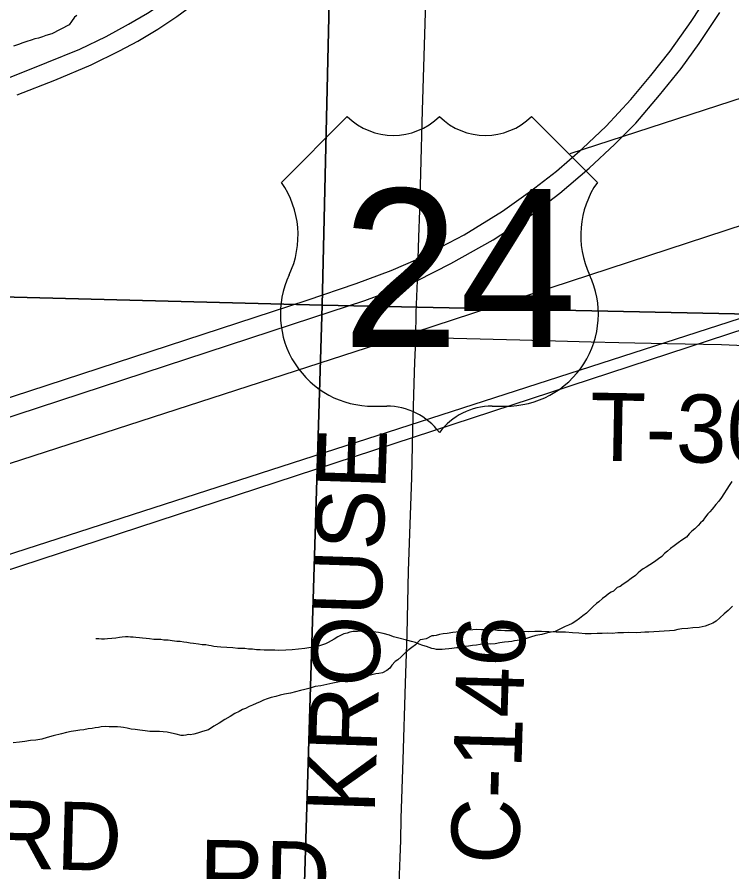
# Model space of a CAD drawing. Extents: x 2.4 to 73.1, y 4.5 to 25.6.
# Drawn here: x 46.9617 to 47.2599, y 21.8475 to 22.2043 of the extents above; entities that cross this region are included whole.
import ezdxf

# ---------------------------------------------------------------- set-up
doc = ezdxf.new("R2010")
doc.units = 0
for name, color, linetype in [('GM_X_City_Street', 7, 'Continuous'), ('GM_X_County_Road', 7, 'Continuous'), ('GM_X_County_Road_Text', 7, 'Continuous'), ('GM_X_Minor_River', 7, 'Continuous'), ('GM_X_Rail_Line', 7, 'Continuous'), ('GM_X_Section', 7, 'Continuous'), ('GM_X_Township_Road', 7, 'Continuous'), ('GM_X_Township_Road_Text', 7, 'Continuous'), ('GM_X_US_Location', 7, 'Continuous'), ('GM_X_US_Route', 7, 'Continuous'), ('GM_X_US_Shield', 7, 'Continuous')]:
    doc.layers.add(name, color=color, linetype=linetype)

msp = doc.modelspace()

# ---------------------------------------------------------------- linework, layer by layer
at = {"layer": 'GM_X_City_Street'}
msp.add_lwpolyline([(47.192496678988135, 22.147360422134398), (47.455239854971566, 22.232860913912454)], dxfattribs=at)
at = {"layer": 'GM_X_County_Road'}
msp.add_line((47.127999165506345, 22.070716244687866), (47.12824460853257, 22.080950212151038), dxfattribs=at)
for points in [[(46.57857120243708, 21.857481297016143), (47.53448069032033, 22.166199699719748), (47.593228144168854, 22.185372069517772), (47.59290500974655, 22.17528104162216), (47.647284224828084, 22.193322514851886), (47.686974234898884, 22.206486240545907), (47.727338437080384, 22.219876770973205), (47.78057430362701, 22.237849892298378), (47.8459828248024, 22.259479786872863), (47.84617234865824, 22.26928189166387), (47.88613576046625, 22.282178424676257), (47.91889440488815, 22.293254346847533)], [(47.12824460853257, 22.080950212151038), (47.12868887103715, 22.09430967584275), (47.12900578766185, 22.103369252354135), (47.12935373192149, 22.11241327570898), (47.12968307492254, 22.12360105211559), (47.130136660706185, 22.139138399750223), (47.13081707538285, 22.165242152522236), (47.131898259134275, 22.201598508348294), (47.132625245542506, 22.224595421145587)], [(47.12046193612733, 21.819437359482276), (47.12055824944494, 21.823118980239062), (47.12108640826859, 21.842692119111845), (47.12150583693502, 21.853556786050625), (47.121720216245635, 21.86070564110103), (47.12197808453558, 21.870023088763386), (47.12271440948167, 21.89425030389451), (47.12369617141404, 21.926241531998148), (47.12437966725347, 21.946743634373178), (47.125041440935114, 21.97314874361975), (47.126340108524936, 22.011968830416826), (47.12685583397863, 22.032166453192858), (47.127557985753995, 22.056079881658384), (47.12768848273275, 22.06011879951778), (47.127874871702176, 22.06632627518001), (47.127999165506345, 22.070716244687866)]]:
    msp.add_lwpolyline(points, dxfattribs=at)
at = {"layer": 'GM_X_Minor_River'}
for points in [[(46.98654800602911, 22.2049810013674), (46.9855811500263, 22.2042461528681), (46.984394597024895, 22.202376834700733), (46.98341164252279, 22.201073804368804), (46.97610008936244, 22.197272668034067), (46.973613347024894, 22.196577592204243), (46.972270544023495, 22.196041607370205), (46.97054705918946, 22.19551603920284), (46.9690195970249, 22.195175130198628), (46.9674874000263, 22.19464577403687), (46.96576391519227, 22.19411925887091), (46.96404232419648, 22.19359369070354), (46.96231410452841, 22.192878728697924), (46.960208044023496, 22.192173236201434)], [(47.25993436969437, 22.01051793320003), (47.258752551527, 22.008838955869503), (47.25558777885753, 22.003792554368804), (47.25441164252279, 22.002303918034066), (47.25323361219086, 22.00081433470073), (47.25166827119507, 21.99895543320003), (47.2506909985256, 21.997840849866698), (47.24990785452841, 21.996910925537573), (47.248536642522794, 21.995238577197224), (47.24774876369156, 21.994118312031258), (47.246776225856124, 21.993194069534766), (47.24579800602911, 21.992079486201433), (47.24443721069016, 21.990784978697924), (47.2432695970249, 21.989676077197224), (47.24210198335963, 21.988566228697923), (47.240929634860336, 21.987266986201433), (47.23899876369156, 21.98598668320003), (47.23745141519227, 21.9848872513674), (47.23589933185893, 21.983597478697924), (47.234353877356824, 21.98249804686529), (47.23299592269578, 21.981393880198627), (47.231833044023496, 21.98047437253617), (47.23066164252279, 21.97917418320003), (47.22930936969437, 21.978259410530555), (47.228146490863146, 21.9773399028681), (47.22679421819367, 21.976425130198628), (47.22563607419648, 21.975695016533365), (47.22409346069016, 21.974784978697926), (47.222936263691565, 21.974055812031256), (47.221773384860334, 21.973135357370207), (47.22080558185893, 21.97240050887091), (47.21963796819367, 21.971291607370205), (47.21789649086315, 21.970006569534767), (47.216150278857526, 21.968532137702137), (47.21460766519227, 21.9676220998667), (47.213256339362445, 21.966707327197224), (47.21210293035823, 21.966167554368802), (47.21054611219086, 21.964688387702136), (47.20958777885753, 21.964332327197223), (47.208430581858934, 21.963603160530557), (47.2072677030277, 21.9626836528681), (47.2059097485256, 21.961578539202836), (47.204359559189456, 21.96028971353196), (47.20339080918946, 21.95955486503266), (47.202029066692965, 21.958259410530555), (47.199299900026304, 21.955481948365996), (47.1977534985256, 21.954381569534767), (47.196396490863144, 21.9532774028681), (47.19484914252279, 21.952177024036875), (47.19330747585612, 21.951266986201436), (47.19177054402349, 21.950547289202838), (47.190426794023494, 21.950012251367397), (47.18869478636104, 21.949106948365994), (47.186193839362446, 21.947841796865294), (47.18295330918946, 21.947355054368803), (47.18065596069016, 21.94665524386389), (47.1781749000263, 21.946148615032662), (47.1758784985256, 21.9454488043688), (47.17377054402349, 21.944743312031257), (47.17186429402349, 21.944411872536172), (47.170335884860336, 21.944071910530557), (47.169192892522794, 21.943910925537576), (47.16804800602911, 21.943750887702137), (47.16671561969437, 21.94359558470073), (47.165002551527, 21.943448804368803), (47.16309440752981, 21.94311831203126), (47.16118721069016, 21.942787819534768)], [(47.26015035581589, 21.958511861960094), (47.25839372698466, 21.95665674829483), (47.25664846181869, 21.9551823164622), (47.254896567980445, 21.953517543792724), (47.25334543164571, 21.95222777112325), (47.251992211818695, 21.951312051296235), (47.25064940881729, 21.950777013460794), (47.24873274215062, 21.950064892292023), (47.24625168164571, 21.949558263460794), (47.243589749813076, 21.949436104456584), (47.241492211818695, 21.94910939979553), (47.23901967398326, 21.94898155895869), (47.23730187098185, 21.948645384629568), (47.235773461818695, 21.948304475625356), (47.23387099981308, 21.948163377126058), (47.227402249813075, 21.947757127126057), (47.22531039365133, 21.947619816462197), (47.223602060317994, 21.94766337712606), (47.221888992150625, 21.947516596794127), (47.21998652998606, 21.94737549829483), (47.216949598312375, 21.94745220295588), (47.21466740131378, 21.947320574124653), (47.21238993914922, 21.94737833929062), (47.209912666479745, 21.947060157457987), (47.20782459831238, 21.947114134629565), (47.205731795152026, 21.946976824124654), (47.20364372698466, 21.947029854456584), (47.20117118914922, 21.94690296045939), (47.19870433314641, 21.946965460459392), (47.19605092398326, 21.947223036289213), (47.193394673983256, 21.947289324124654), (47.19055187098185, 21.947551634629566), (47.18656607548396, 21.94765296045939), (47.18352914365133, 21.947729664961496), (47.18049126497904, 21.9478073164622), (47.17764467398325, 21.947879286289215), (47.175172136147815, 21.947751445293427), (47.17289467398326, 21.94780921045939), (47.17118634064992, 21.947852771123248), (47.169857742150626, 21.947886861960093), (47.16872421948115, 21.94810561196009), (47.16777440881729, 21.948129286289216), (47.16682554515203, 21.94815296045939), (47.165117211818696, 21.9481974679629), (47.16359921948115, 21.94823439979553), (47.162080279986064, 21.948273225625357), (47.16037668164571, 21.948507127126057), (47.158668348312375, 21.94854974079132), (47.15715035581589, 21.9485885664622), (47.15544202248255, 21.948632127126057), (47.153543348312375, 21.94868042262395), (47.151830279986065, 21.948533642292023), (47.14992781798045, 21.948392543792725), (47.14802440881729, 21.94825049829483), (47.146112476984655, 21.9477287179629), (47.14344581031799, 21.947417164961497), (47.14115887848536, 21.947095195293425), (47.139445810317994, 21.946948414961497), (47.137918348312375, 21.946607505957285), (47.136579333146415, 21.946261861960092), (47.135625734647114, 21.94609614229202), (47.13467592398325, 21.946119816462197), (47.132365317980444, 21.94484993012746), (47.130837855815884, 21.944508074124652), (47.12988331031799, 21.944342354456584), (47.127933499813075, 21.942302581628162), (47.12638615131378, 21.94120314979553), (47.124644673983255, 21.939918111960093), (47.12328387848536, 21.938623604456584), (47.12192118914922, 21.93732720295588), (47.12055944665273, 21.936032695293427), (47.11940224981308, 21.935302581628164), (47.11803482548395, 21.933818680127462), (47.11724221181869, 21.93250902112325), (47.11588993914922, 21.931593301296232), (47.11415793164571, 21.93068799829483), (47.11262952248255, 21.930347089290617), (47.11129713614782, 21.930190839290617), (47.109194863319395, 21.929673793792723), (47.10747706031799, 21.9293385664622), (47.10556418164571, 21.928816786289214), (47.10346190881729, 21.928300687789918)], [(47.16118721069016, 21.942787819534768), (47.1592847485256, 21.94264672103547), (47.15757641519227, 21.942690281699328), (47.156242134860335, 21.942534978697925), (47.1549097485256, 21.942378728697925), (47.153386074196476, 21.942229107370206), (47.15167300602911, 21.94208327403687), (47.1499561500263, 21.941747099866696), (47.14824213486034, 21.941601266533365), (47.14690406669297, 21.941255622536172), (47.14595046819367, 21.9410899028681), (47.14500160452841, 21.94111547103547), (47.14404705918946, 21.9409488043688), (47.14309346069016, 21.94078403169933), (47.141760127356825, 21.940628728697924), (47.1402374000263, 21.94047721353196), (47.13909346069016, 21.940317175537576), (47.13757452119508, 21.940356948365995), (47.13662660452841, 21.94038062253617), (47.13568152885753, 21.940594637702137), (47.1347374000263, 21.940809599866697), (47.133607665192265, 21.941217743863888), (47.132477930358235, 21.94162683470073), (47.13096940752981, 21.94204539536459), (47.12946561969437, 21.942654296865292), (47.12796183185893, 21.9432622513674), (47.126262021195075, 21.94368649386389), (47.1247534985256, 21.944104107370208), (47.12041164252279, 21.945165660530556), (47.11871277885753, 21.945588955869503), (47.11702338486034, 21.946391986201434), (47.11438039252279, 21.947029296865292), (47.11249213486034, 21.947458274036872), (47.110408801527, 21.947701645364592), (47.1088945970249, 21.94793081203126), (47.1075669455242, 21.9479649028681), (47.106617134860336, 21.947988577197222), (47.10566827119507, 21.948014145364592), (47.104719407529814, 21.94803781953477), (47.10376580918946, 21.947873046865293), (47.1028159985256, 21.94789672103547), (47.10186808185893, 21.947921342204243), (47.10052906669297, 21.947575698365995), (47.099381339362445, 21.947225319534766), (47.098043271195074, 21.946879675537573), (47.096889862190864, 21.946340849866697), (47.09554232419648, 21.945614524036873), (47.09400065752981, 21.94470543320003), (47.09265217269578, 21.943981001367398), (47.09149497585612, 21.943250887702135), (47.09034156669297, 21.942710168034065), (47.08823455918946, 21.942004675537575), (47.086512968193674, 21.941479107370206), (47.08422508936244, 21.94115903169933), (47.081748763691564, 21.94084274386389), (47.079081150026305, 21.94053119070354), (47.076414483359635, 21.940220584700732), (47.073752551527, 21.940098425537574), (47.070901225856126, 21.939981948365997), (47.06919289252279, 21.940025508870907), (47.06767395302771, 21.940064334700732), (47.06634535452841, 21.94009937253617), (47.064826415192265, 21.940138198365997), (47.06311808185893, 21.94018175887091), (47.06160008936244, 21.940220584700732), (47.0598955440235, 21.94045543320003), (47.05818815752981, 21.94049899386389), (47.0566749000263, 21.94072721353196), (47.055346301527, 21.9407622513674), (47.053827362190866, 21.94080107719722), (47.051744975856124, 21.941044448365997), (47.04662471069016, 21.941365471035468), (47.045105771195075, 21.941404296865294), (47.04378190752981, 21.941627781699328), (47.04264743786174, 21.941847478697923), (47.04170330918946, 21.94206149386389), (47.040379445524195, 21.942284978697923), (47.03886145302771, 21.9423238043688), (47.0373472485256, 21.942553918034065), (47.03526391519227, 21.942797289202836), (47.0339409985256, 21.943020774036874), (47.03242679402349, 21.94324994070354), (47.03129232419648, 21.943467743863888), (47.02977906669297, 21.943697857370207), (47.02826012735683, 21.94373668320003), (47.02636713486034, 21.94397437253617), (47.02466353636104, 21.944209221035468), (47.022955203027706, 21.94425278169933), (47.02163133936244, 21.944476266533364), (47.020302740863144, 21.944511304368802), (47.018783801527, 21.944550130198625), (47.01689080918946, 21.944787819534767), (47.0155669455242, 21.9450113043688), (47.01404800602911, 21.945051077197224), (47.01272414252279, 21.94527456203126), (47.011206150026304, 21.945313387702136), (47.01007262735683, 21.94553308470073), (47.008933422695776, 21.945561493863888), (47.00798455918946, 21.94558611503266), (47.00684535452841, 21.94561547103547), (47.00551107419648, 21.94545922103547)], [(47.00551107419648, 21.94545922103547), (47.004368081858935, 21.945300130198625), (47.002844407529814, 21.94514861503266), (47.00113228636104, 21.94500278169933), (46.99941921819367, 21.944856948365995), (46.99808588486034, 21.944700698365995), (46.996947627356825, 21.944730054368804), (46.995808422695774, 21.944759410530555), (46.994478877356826, 21.9447935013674), (46.994478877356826, 21.9447935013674), (46.994478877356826, 21.9447935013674)], [(47.10346190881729, 21.928300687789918), (47.10117118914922, 21.927788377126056), (47.09334543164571, 21.926278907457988), (47.09086437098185, 21.925771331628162), (47.0883823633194, 21.925264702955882), (47.08609448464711, 21.924942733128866), (47.08398747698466, 21.92423724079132), (47.081696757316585, 21.92372493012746), (47.079973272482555, 21.923199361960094), (47.07787194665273, 21.922682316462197), (47.07576967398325, 21.9221662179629), (47.07328766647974, 21.92165958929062), (47.07137952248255, 21.92132814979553), (47.06965793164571, 21.920801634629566), (47.06774505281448, 21.920280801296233), (47.066022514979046, 21.919755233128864), (47.06449031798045, 21.919223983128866), (47.06314183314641, 21.918498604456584), (47.06141456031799, 21.917783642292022), (47.05987762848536, 21.91706299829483), (47.05853482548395, 21.916527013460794), (47.05699789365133, 21.915806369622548), (47.055654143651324, 21.915270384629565), (47.05430660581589, 21.914545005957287), (47.052574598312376, 21.91363970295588), (47.05064277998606, 21.91235939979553), (47.048332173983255, 21.911088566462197), (47.04601683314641, 21.909628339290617), (47.043705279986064, 21.908357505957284), (47.04157933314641, 21.906892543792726), (47.03909259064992, 21.906195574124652), (47.03698652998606, 21.905489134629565), (47.03545433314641, 21.904957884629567), (47.03393065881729, 21.904807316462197), (47.03298084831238, 21.90483099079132), (47.032027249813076, 21.9046662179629), (47.03107459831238, 21.90450049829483), (47.03012478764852, 21.90452417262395), (47.02804713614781, 21.904957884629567), (47.02615793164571, 21.9053849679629), (47.024269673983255, 21.90581299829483), (47.02256607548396, 21.906045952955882), (47.021047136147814, 21.90608477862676), (47.019529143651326, 21.90612360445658), (47.017061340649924, 21.906186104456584), (47.01516834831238, 21.906423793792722), (47.012894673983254, 21.90667189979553), (47.01100168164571, 21.906909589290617), (47.00929808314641, 21.907142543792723), (47.00759921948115, 21.90756583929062), (47.00608501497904, 21.90779405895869), (47.004951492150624, 21.908012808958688), (47.003622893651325, 21.90804595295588), (47.001725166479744, 21.908095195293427), (47.00001683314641, 21.908138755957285), (46.998497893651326, 21.908176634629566), (46.99678482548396, 21.908030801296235), (46.995641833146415, 21.9078698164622), (46.99430755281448, 21.9077135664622), (46.99297043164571, 21.907368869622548), (46.99125641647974, 21.907221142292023), (46.9895386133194, 21.906885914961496), (46.987826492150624, 21.906739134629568), (46.98610774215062, 21.906403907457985), (46.98420054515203, 21.90607152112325), (46.982293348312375, 21.905740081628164), (46.98019107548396, 21.905223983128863), (46.97675073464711, 21.90436224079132), (46.974263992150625, 21.90366527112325), (46.97196759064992, 21.902964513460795), (46.96948558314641, 21.902457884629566), (46.967203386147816, 21.902326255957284), (46.96491645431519, 21.902004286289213), (46.96262952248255, 21.9016823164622), (46.95996285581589, 21.901370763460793)]]:
    msp.add_lwpolyline(points, dxfattribs=at)
at = {"layer": 'GM_X_Rail_Line'}
for points in [[(46.377110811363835, 21.829638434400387), (47.12757727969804, 22.07279943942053), (48.07818049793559, 22.38436795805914), (48.433665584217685, 22.49980616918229), (48.47937286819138, 22.515799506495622), (48.524014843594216, 22.53278148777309), (48.57329648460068, 22.55673630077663), (48.615425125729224, 22.57738960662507), (48.650669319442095, 22.59609060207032), (48.67553550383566, 22.611606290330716), (48.702097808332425, 22.62796216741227), (48.72323507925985, 22.6423589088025), (48.75853159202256, 22.6679152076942)], [(46.57802148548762, 21.849054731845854), (47.52862470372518, 22.160623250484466), (47.88410979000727, 22.276061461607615), (47.92981707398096, 22.292054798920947)]]:
    msp.add_lwpolyline(points, dxfattribs=at)
at = {"layer": 'GM_X_Section'}
for points in [[(47.100737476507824, 22.595327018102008), (47.089000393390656, 22.084118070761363), (46.585610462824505, 22.097207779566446), (46.59818006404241, 22.603283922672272)], [(47.100737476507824, 22.595327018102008), (47.60551512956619, 22.576323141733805), (47.592060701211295, 22.073492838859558), (47.089000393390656, 22.084118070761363)], [(46.585610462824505, 22.097207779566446), (47.089000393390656, 22.084118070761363), (47.07371217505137, 21.583790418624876), (46.57955013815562, 21.594024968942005), (46.57216805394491, 21.59437353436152)], [(47.089000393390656, 22.084118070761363), (47.592060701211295, 22.073492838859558), (47.578854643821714, 21.573314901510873), (47.07977336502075, 21.58365858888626), (47.07371217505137, 21.583790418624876)]]:
    msp.add_lwpolyline(points, close=True, dxfattribs=at)
at = {"layer": 'GM_X_Township_Road'}
msp.add_lwpolyline([(47.127999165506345, 22.070716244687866), (47.13256932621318, 22.070588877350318), (47.14375088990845, 22.070271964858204), (47.17140185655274, 22.06955117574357), (47.201227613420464, 22.068693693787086), (47.212726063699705, 22.06853835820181), (47.23292059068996, 22.068081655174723), (47.25560368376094, 22.067581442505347), (47.26833867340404, 22.06713404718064), (47.277040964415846, 22.06702221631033), (47.28853630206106, 22.066786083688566), (47.31712553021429, 22.066158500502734), (47.38547622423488, 22.06434100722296), (47.4336386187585, 22.063154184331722), (47.473098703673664, 22.06217553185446), (47.48428646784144, 22.061964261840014), (47.49608938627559, 22.061647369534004), (47.54393797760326, 22.060407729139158), (47.59489652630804, 22.05919606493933), (47.61695516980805, 22.05867100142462), (47.62781983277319, 22.058472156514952), (47.63245213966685, 22.058382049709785)], dxfattribs=at)
at = {"layer": 'GM_X_US_Route'}
for points in [[(46.95851672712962, 22.17913416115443), (46.97413484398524, 22.18529815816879), (46.987780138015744, 22.19088739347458), (46.998797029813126, 22.196231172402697), (47.00816728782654, 22.201326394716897), (47.01605868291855, 22.205930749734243), (47.02395007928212, 22.211025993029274), (47.03118281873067, 22.2166990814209), (47.03858334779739, 22.222698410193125), (47.045486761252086, 22.22886551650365), (47.05214474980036, 22.235194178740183), (47.058597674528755, 22.242445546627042), (47.06599819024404, 22.250747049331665), (47.07594322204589, 22.263901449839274), (47.08243651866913, 22.27269696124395), (47.08430996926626, 22.27539991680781), (47.09148057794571, 22.285767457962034), (47.101015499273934, 22.30023295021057), (47.10882299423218, 22.311187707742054), (47.11901657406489, 22.325389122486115), (47.12625242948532, 22.334840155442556), (47.12934373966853, 22.33876410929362)], [(46.961642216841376, 22.17189832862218), (46.97742500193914, 22.17790075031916), (46.992549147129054, 22.18439405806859), (47.00433031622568, 22.190269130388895), (47.01207259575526, 22.194193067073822), (47.02037410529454, 22.199288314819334), (47.02834937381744, 22.204551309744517), (47.03615689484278, 22.210305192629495), (47.04396750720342, 22.2167177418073), (47.05152959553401, 22.223046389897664), (47.058352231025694, 22.229623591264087), (47.06492943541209, 22.236610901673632), (47.07249149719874, 22.245077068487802), (47.078161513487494, 22.252229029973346), (47.088519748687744, 22.265874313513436), (47.09887797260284, 22.280917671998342), (47.11137372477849, 22.299742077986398), (47.11983989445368, 22.311905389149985), (47.12880005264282, 22.32489512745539), (47.134883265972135, 22.33319663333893), (47.13941305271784, 22.33850314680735)], [(47.12900578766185, 22.103369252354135), (47.148224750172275, 22.113475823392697), (47.1641722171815, 22.12334008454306), (47.17592541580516, 22.131641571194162), (47.186693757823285, 22.14002696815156), (47.19762676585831, 22.14948111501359), (47.20749102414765, 22.15877058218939), (47.21776535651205, 22.169868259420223), (47.22606998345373, 22.179977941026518), (47.23420682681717, 22.190087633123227), (47.24300230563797, 22.202418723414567), (47.25048360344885, 22.2140103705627)], [(47.12868887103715, 22.09430967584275), (47.14263553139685, 22.10139329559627), (47.160307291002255, 22.111338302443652), (47.17625475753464, 22.121777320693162), (47.18809185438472, 22.130821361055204), (47.200422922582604, 22.14126037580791), (47.21110739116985, 22.15120850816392), (47.219822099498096, 22.160084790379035), (47.229686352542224, 22.17167644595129), (47.23872728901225, 22.182854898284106), (47.246292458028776, 22.193213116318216), (47.254923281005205, 22.20619976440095)], [(46.62768449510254, 21.937432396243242), (47.08263603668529, 22.08621632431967), (47.10317853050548, 22.093172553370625), (47.11780868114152, 22.098597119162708), (47.12900578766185, 22.103369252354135)], [(46.62747323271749, 21.92885128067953), (47.08509357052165, 22.07886862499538), (47.106711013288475, 22.08602058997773), (47.12142505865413, 22.091445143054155), (47.12868887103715, 22.09430967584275)]]:
    msp.add_lwpolyline(points, dxfattribs=at)
at = {"layer": 'GM_X_US_Shield'}
for p, q in [((47.09941848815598, 22.162777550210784), (47.071952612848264, 22.13531167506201)), ((47.20378881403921, 22.13531167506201), (47.176322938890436, 22.162777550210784)), ((47.11040483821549, 22.04192769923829), (47.11589801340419, 22.04192769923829)), ((47.15984341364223, 22.04192769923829), (47.165336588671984, 22.04192769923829))]:
    msp.add_line(p, q, dxfattribs=at)
for centre, radius, start, end in [((47.118644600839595, 22.18239210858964), 0.027465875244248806, 225.57299599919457, 314.4270040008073), ((47.157096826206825, 22.18239210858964), 0.027465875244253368, 225.57299599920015, 314.4270040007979), ((47.040454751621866, 22.113255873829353), 0.038452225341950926, 334.5471236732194, 35.000929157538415), ((47.235286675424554, 22.113255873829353), 0.038452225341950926, 144.99907084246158, 205.4528763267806), ((47.10997649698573, 22.080377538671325), 0.038452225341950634, 154.8319194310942, 270.63826363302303), ((47.16576493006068, 22.080377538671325), 0.038452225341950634, 269.36173636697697, 25.168080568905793), ((47.11589801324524, 22.01446182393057), 0.027465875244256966, 36.86989764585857, 89.99999993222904), ((47.15984341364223, 22.01446182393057), 0.027465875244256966, 90.00000006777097, 143.13010235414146)]:
    msp.add_arc(centre, radius, start, end, dxfattribs=at)

# ---------------------------------------------------------------- texts
at = {"layer": 'GM_X_County_Road_Text'}
for s, height, rotation, p in [('KROUSE', 0.02840909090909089, 88.113472, (47.11085163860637, 21.87171381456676)), ('C-146', 0.02840909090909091, 88.363518, (47.170961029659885, 21.850459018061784)), ('RD', 0.028409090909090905, 359.01740900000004, (47.037376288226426, 21.83259281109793))]:
    msp.add_text(s, height=height, rotation=rotation, dxfattribs=at).set_placement(p)
at = {"layer": 'GM_X_Township_Road_Text'}
for s, height, rotation, p in [('T-30', 0.028409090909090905, 358.959693, (47.20051823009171, 22.019204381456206)), ('RD', 0.0284090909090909, 358.508869, (46.950309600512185, 21.84926399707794))]:
    msp.add_text(s, height=height, rotation=rotation, dxfattribs=at).set_placement(p)
at = {"layer": 'GM_X_US_Location'}
for s, p in [('0', (47.13783465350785, 22.0990864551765)), ('/', (47.137843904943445, 22.0990864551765))]:
    msp.add_text(s, height=9.46969696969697e-05, dxfattribs=at).set_placement(p)
msp.add_text('24', height=9.46969696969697e-05, rotation=1e-05, dxfattribs=at).set_placement((47.11828828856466, 22.079484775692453))
at = {"layer": 'GM_X_US_Shield'}
msp.add_text('24', height=0.06591810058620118, dxfattribs=at).set_placement((47.09719737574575, 22.066646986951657))

doc.saveas('drawing.dxf')
